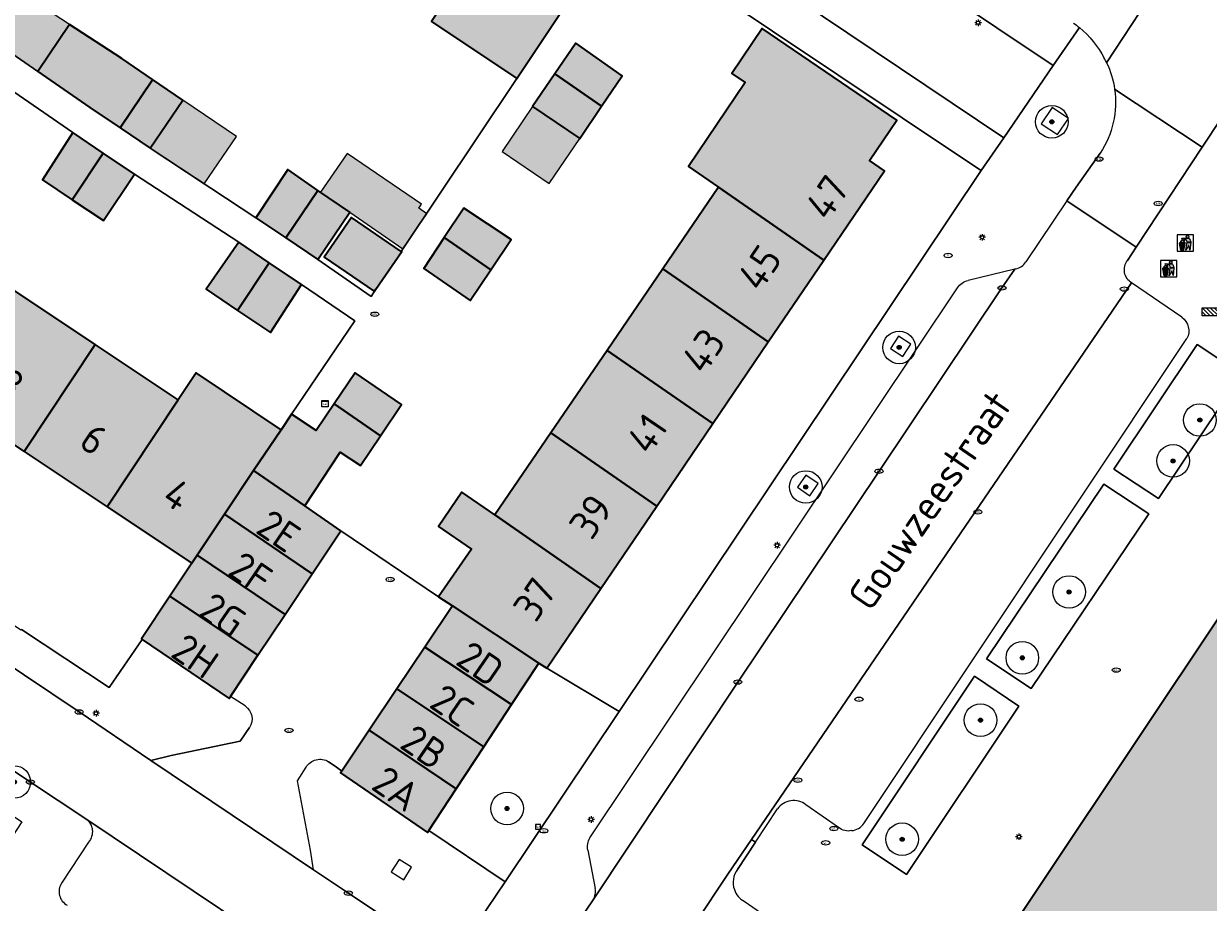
# Model space of a CAD drawing. Header units: metres. Extents: x 125349 to 128236, y 501602 to 503797.
# Tile 509 of 656: x 127237 to 127310, y 502509 to 502563. Entities that reach past the tile are written whole.
import ezdxf
from ezdxf.enums import TextEntityAlignment as Align

# ---------------------------------------------------------------- set-up
doc = ezdxf.new("R2010")
doc.units = ezdxf.units.M
doc.layers.get('0').update_dxf_attribs({"linetype": 'CONTINUOUS'})
for name, color, linetype, lineweight in [('B-WE-GR-BEPLANTING_CULTUUR_HEESTERS-GV', 90, 'CONTINUOUS', 18), ('B-WE-GR-BOOM-S-500', 90, 'CONTINUOUS', 18), ('B-WE-IE-AFVAL APART PLAATS-S', 7, 'CONTINUOUS', 18), ('B-WE-IE-MEUBILAIR-S', 7, 'CONTINUOUS', 18), ('B-WE-IE-MEUBILAIR_WEGMEUBILAIR-GV', 7, 'CONTINUOUS', 18), ('B-WE-IE-MEUBILAIR_WEGMEUBILAIR-S', 7, 'CONTINUOUS', 18), ('B-WE-OG-BEBOUWING-GV', 7, 'CONTINUOUS', 35), ('B-WE-OG-BEBOUWING-T18', 10, 'CONTINUOUS', 18), ('B-WE-OG-BEBOUWING_OVERBOUWING-GV', 7, 'CONTINUOUS', 18), ('B-WE-OG-TERREIN_BEGROEID-GV', 7, 'CONTINUOUS', 18), ('B-WE-OG-TERREIN_ERF-GV', 7, 'CONTINUOUS', 18), ('B-WE-OG-TOPOGRAFIE-T18', 10, 'CONTINUOUS', 18), ('B-WE-VH-OPENVERHARDING_BETONSTRAATSTEEN-GV', 90, 'CONTINUOUS', 18)]:
    doc.layers.add(name, color=color, linetype=linetype, lineweight=lineweight)
doc.layers.add('B-WE-OG-BEBOUWING-V', color=7, linetype='CONTINUOUS', lineweight=18, true_color=0xcc646e)
doc.layers.add('B-WE-OG-BEBOUWING_OVERBOUWING-V', color=7, linetype='CONTINUOUS', lineweight=18, true_color=0xcc646e)
doc.styles.add('NLCS-ISO', font='NLCS-ISO.ttf')
doc.styles.add('NLCS-ISO-M1000-T18', font='NLCS-ISO.ttf', dxfattribs={"height": 1.8})

# ---------------------------------------------------------------- blocks, each defined once
blk = doc.blocks.new('SIE-AFVAL APART PLAATS-SO')
h = blk.add_hatch(color=256)
h.dxf.hatch_style = 1
h.paths.add_polyline_path([(-0.09, 0.07), (-1.76, 0.07, 0.819081), (-1.79, -0.09), (-1.4, -2.19, 0.36153), (-1.37, -2.21), (-0.47, -2.21, 0.36153), (-0.44, -2.19), (-0.05, -0.09, 0.819081)])
h.paths.add_polyline_path([(-0.16, -0.1), (-0.2, -0.33), (-0.49, -0.33), (-0.47, -0.1)], flags=16)
h.paths.add_polyline_path([(-0.55, -0.1), (-0.58, -0.33), (-0.87, -0.33), (-0.87, -0.1)], flags=16)
h.paths.add_polyline_path([(-0.22, -0.42), (-0.27, -0.73), (-0.53, -0.73), (-0.5, -0.42)], flags=16)
h.paths.add_polyline_path([(-0.58, -0.42), (-0.61, -0.73), (-0.87, -0.73), (-0.87, -0.42)], flags=16)
h.paths.add_polyline_path([(-0.95, -0.1), (-0.95, -0.33), (-1.27, -0.33), (-1.29, -0.1)], flags=16)
h.paths.add_polyline_path([(-0.95, -0.42), (-0.95, -0.73), (-1.23, -0.73), (-1.26, -0.42)], flags=16)
h.paths.add_polyline_path([(-0.29, -0.83), (-0.34, -1.09), (-0.56, -1.09), (-0.54, -0.83)], flags=16)
h.paths.add_polyline_path([(-0.62, -0.83), (-0.65, -1.09), (-0.87, -1.09), (-0.87, -0.83)], flags=16)
h.paths.add_polyline_path([(-0.95, -0.83), (-0.95, -1.09), (-1.2, -1.09), (-1.22, -0.83)], flags=16)
h.paths.add_polyline_path([(-1.35, -0.33), (-1.64, -0.33), (-1.69, -0.1), (-1.37, -0.1)], flags=16)
h.paths.add_polyline_path([(-1.34, -0.42), (-1.31, -0.73), (-1.57, -0.73), (-1.63, -0.42)], flags=16)
h.paths.add_polyline_path([(-0.36, -1.18), (-0.41, -1.44), (-0.6, -1.44), (-0.57, -1.18)], flags=16)
h.paths.add_polyline_path([(-0.65, -1.18), (-0.68, -1.44), (-0.87, -1.44), (-0.87, -1.18)], flags=16)
h.paths.add_polyline_path([(-1.3, -0.83), (-1.28, -1.09), (-1.5, -1.09), (-1.55, -0.83)], flags=16)
h.paths.add_polyline_path([(-0.95, -1.18), (-0.95, -1.44), (-1.17, -1.44), (-1.19, -1.18)], flags=16)
h.paths.add_polyline_path([(-0.42, -1.53), (-0.47, -1.79), (-0.63, -1.79), (-0.6, -1.53)], flags=16)
h.paths.add_polyline_path([(-1.27, -1.18), (-1.25, -1.44), (-1.44, -1.44), (-1.49, -1.18)], flags=16)
h.paths.add_polyline_path([(-0.69, -1.53), (-0.71, -1.79), (-0.87, -1.79), (-0.87, -1.53)], flags=16)
h.paths.add_polyline_path([(-0.95, -1.53), (-0.95, -1.79), (-1.13, -1.79), (-1.16, -1.53)], flags=16)
h.paths.add_polyline_path([(-1.24, -1.53), (-1.22, -1.79), (-1.37, -1.79), (-1.42, -1.53)], flags=16)
h.paths.add_polyline_path([(-0.49, -1.89), (-0.53, -2.13), (-0.66, -2.13), (-0.64, -1.89)], flags=16)
h.paths.add_polyline_path([(-0.72, -1.89), (-0.74, -2.13), (-0.87, -2.13), (-0.87, -1.89)], flags=16)
h.paths.add_polyline_path([(-0.95, -1.89), (-0.95, -2.13), (-1.1, -2.13), (-1.12, -1.89)], flags=16)
h.paths.add_polyline_path([(-1.21, -1.89), (-1.18, -2.13), (-1.31, -2.13), (-1.35, -1.89)], flags=16)
h.paths.add_polyline_path([(-0.19, 0.78, -0.01173), (-0.3, 0.78, -0.148797), (-0.42, 1.03, -0.136076), (-0.69, 0.87), (-0.78, 0.85, -0.038293), (-1.14, 0.96), (-1.19, 0.81, -0.243822), (-1.56, 0.45, 0.344326), (-1, 0.22, -0.139345), (-0.6, 0.22, 0.618436), (-0.56, 0.27, -0.441494), (-0.47, 0.44, 0.309048)])
h.paths.add_polyline_path([(-0.49, 0.51, 0.351556), (-0.64, 0.31, 0.121061), (-1.02, 0.29, -0.288745), (-1.45, 0.42, 0.203599), (-1.12, 0.79), (-1.09, 0.87, 0.083075), (-0.28, 0.71, -0.242261)], flags=16)
h.paths.add_polyline_path([(-0.4, 0.79, -0.023345), (-0.63, 0.82, 0.07081), (-0.46, 0.9, 0.059965)], flags=16)
h.paths.add_polyline_path([(1.12, 1.48), (-1.07, 1.48, 0.860559), (-1.08, 1.42), (0.29, 1, -0.146703), (0.53, 0.28, 0.421968), (0.56, 0.25), (1.6, 0.31, 0.450293), (1.63, 0.34, 0.122241)])
h.paths.add_polyline_path([(0.26, 1.93, 1), (1.07, 1.93, 1)])
h.paths.add_polyline_path([(1.65, 0.15, 0.429303), (1.62, 0.18), (0.55, 0.23, 0.38429), (0.51, 0.2), (0.16, -2.16, 0.83726), (0.22, -2.18), (0.99, -0.78, -0.688204), (1.05, -0.78), (1.36, -2.14, 0.84934), (1.42, -2.14)])
for p, q in [((-0.09, 0.07), (-1.76, 0.07)), ((-1.4, -2.19), (-1.79, -0.09)), ((-1.37, -0.1), (-1.69, -0.1)), ((-1.64, -0.33), (-1.69, -0.1)), ((-1.64, -0.33), (-1.35, -0.33)), ((-1.63, -0.42), (-1.34, -0.42)), ((-1.57, -0.73), (-1.63, -0.42)), ((-1.57, -0.73), (-1.31, -0.73)), ((-1.55, -0.83), (-1.3, -0.83)), ((-1.5, -1.09), (-1.55, -0.83)), ((-1.5, -1.09), (-1.28, -1.09)), ((-1.49, -1.18), (-1.27, -1.18)), ((-1.44, -1.44), (-1.49, -1.18)), ((-1.44, -1.44), (-1.25, -1.44)), ((-1.42, -1.53), (-1.24, -1.53)), ((-1.37, -1.79), (-1.42, -1.53)), ((-1.37, -1.79), (-1.22, -1.79)), ((-1.37, -2.21), (-0.47, -2.21)), ((-1.31, -2.13), (-1.35, -1.89)), ((-1.35, -1.89), (-1.21, -1.89)), ((-1.31, -2.13), (-1.18, -2.13)), ((-0.95, -0.1), (-1.29, -0.1)), ((-1.27, -0.33), (-0.95, -0.33)), ((-1.26, -0.42), (-0.95, -0.42)), ((-1.23, -0.73), (-0.95, -0.73)), ((-1.22, -0.83), (-0.95, -0.83)), ((-1.2, -1.09), (-0.95, -1.09)), ((-1.19, -1.18), (-0.95, -1.18)), ((-1.17, -1.44), (-0.95, -1.44)), ((-1.16, -1.53), (-0.95, -1.53)), ((-1.13, -1.79), (-0.95, -1.79)), ((-1.12, -1.89), (-0.95, -1.89)), ((-1.1, -2.13), (-0.95, -2.13)), ((-0.95, -0.1), (-0.95, -0.33)), ((-0.95, -0.42), (-0.95, -0.73)), ((-0.95, -0.83), (-0.95, -1.09)), ((-0.95, -1.18), (-0.95, -1.44)), ((-0.95, -1.53), (-0.95, -1.79)), ((-0.95, -1.89), (-0.95, -2.13)), ((-0.87, -0.1), (-0.87, -0.33)), ((-0.55, -0.1), (-0.87, -0.1)), ((-0.87, -0.33), (-0.58, -0.33)), ((-0.87, -0.42), (-0.87, -0.73)), ((-0.87, -0.42), (-0.58, -0.42)), ((-0.87, -0.73), (-0.61, -0.73)), ((-0.87, -0.83), (-0.62, -0.83)), ((-0.87, -0.83), (-0.87, -1.09)), ((-0.87, -1.09), (-0.65, -1.09)), ((-0.87, -1.18), (-0.65, -1.18)), ((-0.87, -1.18), (-0.87, -1.44)), ((-0.87, -1.44), (-0.68, -1.44)), ((-0.87, -1.53), (-0.69, -1.53)), ((-0.87, -1.53), (-0.87, -1.79)), ((-0.87, -1.79), (-0.71, -1.79)), ((-0.87, -1.89), (-0.87, -2.13)), ((-0.87, -1.89), (-0.72, -1.89)), ((-0.87, -2.13), (-0.74, -2.13)), ((-0.66, -2.13), (-0.53, -2.13)), ((-0.64, -1.89), (-0.49, -1.89)), ((-0.63, -1.79), (-0.47, -1.79)), ((-0.6, -1.44), (-0.41, -1.44)), ((-0.6, -1.53), (-0.42, -1.53)), ((-0.57, -1.18), (-0.36, -1.18)), ((-0.56, -1.09), (-0.34, -1.09)), ((-0.54, -0.83), (-0.29, -0.83)), ((-0.53, -0.73), (-0.27, -0.73)), ((-0.53, -2.13), (-0.49, -1.89)), ((-0.5, -0.42), (-0.22, -0.42)), ((-0.49, -0.33), (-0.2, -0.33)), ((-0.16, -0.1), (-0.47, -0.1)), ((-0.47, -1.79), (-0.42, -1.53)), ((-0.44, -2.19), (-0.05, -0.09)), ((-0.41, -1.44), (-0.36, -1.18)), ((-0.34, -1.09), (-0.29, -0.83)), ((-0.27, -0.73), (-0.22, -0.42)), ((-0.2, -0.33), (-0.16, -0.1))]:
    blk.add_line(p, q)
blk.add_lwpolyline([(-2.5, -2.51), (2.5, -2.51), (2.5, 2.49), (-2.5, 2.49)], close=True)
for points in [[(-0.78, 0.85, -0.038293), (-1.14, 0.96), (-1.19, 0.81, -0.243822), (-1.56, 0.45, 0.344326), (-1, 0.22, -0.139345), (-0.6, 0.22, 0.618436), (-0.56, 0.27, -0.441494), (-0.47, 0.44, 0.309048), (-0.19, 0.78, -0.01173), (-0.3, 0.78, -0.01173)], [(-0.78, 0.85), (-0.69, 0.87, 0.136076), (-0.42, 1.03, 0.156405), (-0.29, 0.77)], [(-0.78, 0.85), (-0.69, 0.87, 0.136076), (-0.42, 1.03, 0.148797), (-0.3, 0.78, 0.148797)], [(-0.63, 0.82, 0.07081), (-0.46, 0.9, 0.059965), (-0.4, 0.79, 0.059965)], [(-0.4, 0.79, -0.023345), (-0.63, 0.82)]]:
    blk.add_lwpolyline(points, format="xyb")
for points in [[(-1.09, 0.87), (-1.12, 0.79, -0.203599), (-1.45, 0.42, 0.288745), (-1.02, 0.29, -0.121061), (-0.64, 0.31, -0.351556), (-0.49, 0.51, 0.242261), (-0.28, 0.71, -0.083075)], [(-1.07, 1.48), (1.12, 1.48, -0.122241), (1.63, 0.34, -0.450293), (1.6, 0.31), (0.56, 0.25, -0.421968), (0.53, 0.28, 0.146703), (0.29, 1), (-1.08, 1.42, -0.860559)], [(0.55, 0.23), (1.62, 0.18, -0.429303), (1.65, 0.15), (1.42, -2.14, -0.84934), (1.36, -2.14), (1.05, -0.78, 0.688204), (0.99, -0.78), (0.22, -2.18, -0.83726), (0.16, -2.16), (0.51, 0.2, -0.38429)]]:
    blk.add_lwpolyline(points, format="xyb", close=True)
for points in [[(-1.35, -0.33), (-1.37, -0.1)], [(-1.31, -0.73), (-1.34, -0.42)], [(-1.28, -1.09), (-1.3, -0.83)], [(-1.27, -0.33), (-1.29, -0.1)], [(-1.25, -1.44), (-1.27, -1.18)], [(-1.23, -0.73), (-1.26, -0.42)], [(-1.22, -1.79), (-1.24, -1.53)], [(-1.2, -1.09), (-1.22, -0.83)], [(-1.18, -2.13), (-1.21, -1.89)], [(-1.17, -1.44), (-1.19, -1.18)], [(-1.18, -2.22), (-1.18, -2.21)], [(-1.13, -1.79), (-1.16, -1.53)], [(-1.1, -2.13), (-1.12, -1.89)], [(-0.74, -2.13), (-0.72, -1.89)], [(-0.71, -1.79), (-0.69, -1.53)], [(-0.68, -1.44), (-0.65, -1.18)], [(-0.66, -2.13), (-0.64, -1.89)], [(-0.65, -1.09), (-0.62, -0.83)], [(-0.63, -1.79), (-0.6, -1.53)], [(-0.61, -0.73), (-0.58, -0.42)], [(-0.6, -1.44), (-0.57, -1.18)], [(-0.58, -0.33), (-0.55, -0.1)], [(-0.56, -1.09), (-0.54, -0.83)], [(-0.53, -0.73), (-0.5, -0.42)], [(-0.49, -0.33), (-0.47, -0.1)]]:
    blk.add_lwpolyline(points)
blk.add_circle((0.66, 1.93), 0.401)
for centre, radius, start, end in [((-1.76, -0.01), 0.0869, 90, 247.281), ((-0.09, -0.01), 0.0869, 292.719, 90), ((-1.37, -2.18), 0.0318, 190.4943, 270), ((-0.47, -2.18), 0.0318, 270, 349.5057)]:
    blk.add_arc(centre, radius, start, end)
blk = doc.blocks.new('SIE-MEUBILAIR_BORD_LOCATIEPAAL-SO')
blk.add_lwpolyline([(-0.75, -0.75), (0.75, -0.75), (0.75, 0.75), (-0.75, 0.75)], close=True)
at = {"style": 'NLCS-ISO'}
blk.add_text('lp', height=0.75, dxfattribs=at).set_placement((0.01, 0.12), align=Align.MIDDLE_CENTER)
blk = doc.blocks.new('SIE-MEUBILAIR_KAST_CAI-SO')
for points in [[(-1, 1), (1, 1), (1, 0.84), (-1, 0.84)], [(-1, 0.76), (1, 0.76), (1, -1), (-1, -1)]]:
    blk.add_lwpolyline(points, close=True)
at = {"style": 'NLCS-ISO'}
blk.add_text('cai', height=0.75, dxfattribs=at).set_placement((0, 0), align=Align.MIDDLE_CENTER)
blk = doc.blocks.new('SIE-MEUBILAIR_PAAL_LICHTMAST-SO')
for points in [[(-0.62, 0), (-1, 0)], [(-0.71, 0.71), (-0.44, 0.44)], [(0, 1), (0, 0.62)], [(0.44, 0.44), (0.71, 0.71)], [(1, 0), (0.62, 0)], [(-0.71, -0.71), (-0.44, -0.44)], [(0, -0.62), (0, -1)], [(0.44, -0.44), (0.71, -0.71)]]:
    blk.add_lwpolyline(points)
blk.add_circle((0, 0), 0.5)
blk = doc.blocks.new('SIE-MEUBILAIR_PUT_KOLK-SO')
blk.add_ellipse((0, 0), major_axis=(1.25, 0), ratio=0.54)
at = {"style": 'NLCS-ISO'}
blk.add_text('klk', height=0.75, dxfattribs=at).set_placement((0.03, 0), align=Align.MIDDLE_CENTER)
blk = doc.blocks.new('SIE-MEUBILAIR_PUT_BRANDKRAAN-SO')
blk.add_ellipse((0, 0), major_axis=(1.25, 0), ratio=0.54)
at = {"style": 'NLCS-ISO'}
blk.add_text('bk', height=0.75, dxfattribs=at).set_placement((0.03, 0), align=Align.MIDDLE_CENTER)
blk = doc.blocks.new('SIE-MEUBILAIR_PUT_RIOOLPUT-SO')
blk.add_ellipse((0, 0), major_axis=(1.25, 0), ratio=0.54)
at = {"style": 'NLCS-ISO'}
blk.add_text('ri', height=0.75, dxfattribs=at).set_placement((-0.04, 0.07), align=Align.MIDDLE_CENTER)
blk = doc.blocks.new('SIE-MEUBILAIR_PUT_WATERLEIDINGPUT-SO')
blk.add_ellipse((0, 0), major_axis=(1.25, 0), ratio=0.54)
at = {"style": 'NLCS-ISO'}
blk.add_text('wl', height=0.75, dxfattribs=at).set_placement((-0.14, 0), align=Align.MIDDLE_CENTER)
blk = doc.blocks.new('SIE-WEG_FIETSREK-SO')
for p, q in [((-4.5, 1.25), (-2, -1.25)), ((-4.5, 0), (-3.25, -1.25)), ((-3.25, 1.25), (-0.75, -1.25)), ((-2, 1.25), (0.5, -1.25)), ((-0.75, 1.25), (1.75, -1.25)), ((0.5, 1.25), (3, -1.25)), ((1.76, 1.25), (4.26, -1.25)), ((3.01, 1.25), (4.5, -0.24)), ((4.26, 1.25), (4.5, 1.01))]:
    blk.add_line(p, q)
at = {"flags": 128}
blk.add_lwpolyline([(4.51, -1.25), (-4.51, -1.25), (-4.51, 1.25), (4.51, 1.25), (4.51, -1.25)], close=True, dxfattribs=at)
blk = doc.blocks.new('SGR-BOOM_01-SO')
at = {"linetype": 'ByBlock', "lineweight": 18}
h = blk.add_hatch(color=0, dxfattribs=at)
h.dxf.hatch_style = 1
edge = h.paths.add_edge_path()
edge.add_arc((0, 0), 0.25, 0, 360)
at = {"color": 0, "linetype": 'ByBlock', "lineweight": 18}
for radius in [2, 0.25]:
    blk.add_circle((0, 0), radius, dxfattribs=at)

msp = doc.modelspace()

# ---------------------------------------------------------------- hatches: boundary and pattern name
at = {"layer": 'B-WE-OG-BEBOUWING-V'}
for points in [[(127267.147, 502559.868), (127271.533, 502566.463), (127266.335, 502569.931), (127261.911, 502563.359)], [(127242.807, 502556.842), (127244.79, 502559.789), (127244.801, 502559.805), (127242.908, 502561.097), (127239.704, 502563.191), (127237.758, 502560.297), (127240.952, 502558.1)], [(127285.986, 502548.723), (127289.707, 502554.205), (127288.791, 502554.84), (127290.475, 502557.323), (127282.205, 502562.93), (127280.339, 502560.176), (127281.167, 502559.615), (127277.679, 502554.477), (127279.526, 502553.197)], [(127269.48, 502560.157), (127272.347, 502558.17), (127273.613, 502560.037), (127270.766, 502562.042)], [(127269.48, 502560.157), (127268.109, 502558.148), (127271.006, 502556.192), (127272.347, 502558.17)], [(127244.648, 502555.593), (127246.654, 502558.539), (127244.801, 502559.805), (127244.79, 502559.789), (127242.807, 502556.842)], [(127239.899, 502556.553), (127238.043, 502553.656), (127239.871, 502552.433), (127241.771, 502555.292)], [(127243.695, 502553.995), (127241.771, 502555.292), (127239.871, 502552.433), (127241.79, 502551.149)], [(127254.945, 502553.008), (127253.098, 502554.277), (127251.142, 502551.331), (127252.982, 502550.092)], [(127254.945, 502553.008), (127252.982, 502550.092), (127254.939, 502548.773), (127256.894, 502551.669)], [(127279.526, 502553.197), (127276.104, 502548.188), (127282.579, 502543.704), (127285.986, 502548.723)], [(127258.506, 502546.94), (127260.083, 502549.251), (127260.06, 502549.266), (127257.004, 502551.352), (127255.337, 502548.909), (127258.415, 502546.808)], [(127262.699, 502550.106), (127265.545, 502548.135), (127266.794, 502550), (127263.896, 502551.906)], [(127251.96, 502548.564), (127250.089, 502549.833), (127248.084, 502546.937), (127250.015, 502545.637)], [(127262.699, 502550.106), (127261.439, 502548.211), (127264.286, 502546.255), (127265.545, 502548.135)], [(127253.935, 502547.225), (127251.96, 502548.564), (127250.015, 502545.637), (127252.03, 502544.279)], [(127278.803, 502457.538), (127306.795, 502499.177), (127307.353, 502500), (127309.001, 502502.426), (127314.987, 502511.606), (127331.392, 502536.16), (127334.293, 502540.368), (127324.053, 502547.488), (127323.99, 502547.393), (127323.809, 502547.122), (127322.56, 502547.95), (127320.376, 502544.838), (127321.71, 502543.979), (127293.946, 502502.4), (127292.337, 502500), (127265.466, 502459.916), (127264.149, 502460.825), (127262.116, 502457.613), (127263.362, 502456.777), (127263.117, 502456.412), (127263.241, 502456.328), (127272.012, 502450.358), (127273.359, 502449.441)], [(127282.579, 502543.704), (127276.104, 502548.188), (127272.688, 502543.188), (127279.178, 502538.694)], [(127236.214, 502546.929), (127231.839, 502540.345), (127236.91, 502536.976), (127241.277, 502543.548)], [(127242.008, 502533.589), (127246.368, 502540.15), (127241.277, 502543.548), (127236.91, 502536.976)], [(127275.742, 502533.632), (127279.178, 502538.694), (127272.688, 502543.188), (127269.238, 502538.137)], [(127252.68, 502538.322), (127247.467, 502541.803), (127246.368, 502540.15), (127242.008, 502533.589), (127247.209, 502530.134), (127247.542, 502530.634), (127249.212, 502533.139), (127250.992, 502535.81)], [(127258.79, 502537.946), (127260.074, 502539.863), (127257.227, 502541.819), (127255.944, 502539.916)], [(127258.79, 502537.946), (127255.944, 502539.916), (127254.839, 502538.277), (127253.325, 502539.273), (127252.68, 502538.322), (127250.992, 502535.81), (127254.134, 502533.65), (127256.304, 502536.948), (127257.566, 502536.118)], [(127272.312, 502528.58), (127275.742, 502533.632), (127269.238, 502538.137), (127265.793, 502533.095)], [(127254.134, 502533.65), (127250.992, 502535.81), (127249.212, 502533.139), (127254.599, 502529.484), (127256.359, 502532.12)], [(127272.312, 502528.58), (127265.793, 502533.095), (127263.785, 502534.486), (127262.345, 502532.378), (127264.362, 502531.001), (127262.353, 502528.059), (127263.202, 502527.507), (127268.497, 502523.997), (127268.997, 502523.696)], [(127249.212, 502533.139), (127247.542, 502530.634), (127252.927, 502526.981), (127254.599, 502529.484)], [(127245.862, 502528.113), (127251.26, 502524.486), (127252.927, 502526.981), (127247.542, 502530.634), (127247.209, 502530.134)], [(127249.575, 502521.962), (127251.26, 502524.486), (127245.862, 502528.113), (127244.11, 502525.483), (127244.163, 502525.447), (127249.489, 502521.834)], [(127266.829, 502521.456), (127268.497, 502523.997), (127263.202, 502527.507), (127261.508, 502524.983)], [(127266.829, 502521.456), (127261.508, 502524.983), (127259.795, 502522.431), (127265.122, 502518.856)], [(127258.083, 502519.879), (127263.435, 502516.287), (127265.122, 502518.856), (127259.795, 502522.431)], [(127258.083, 502519.879), (127256.405, 502517.378), (127256.332, 502517.27), (127261.677, 502513.61), (127261.754, 502513.728), (127263.435, 502516.287)]]:
    msp.add_hatch(color=256, dxfattribs=at).paths.add_polyline_path(points)
at = {"layer": 'B-WE-OG-BEBOUWING_OVERBOUWING-V'}
for points in [[(127239.704, 502563.191), (127236.444, 502565.322), (127234.539, 502562.508), (127237.758, 502560.297)], [(127246.654, 502558.539), (127244.648, 502555.593), (127247.97, 502553.413), (127249.938, 502556.303)], [(127268.109, 502558.148), (127266.242, 502555.383), (127269.139, 502553.427), (127271.006, 502556.192)], [(127255.108, 502552.896), (127256.894, 502551.669), (127260.164, 502549.422), (127261.636, 502551.565), (127261.14, 502551.917), (127261.299, 502552.15), (127256.74, 502555.272)]]:
    msp.add_hatch(color=256, dxfattribs=at).paths.add_polyline_path(points)

# ---------------------------------------------------------------- linework, layer by layer
at = {"layer": 'B-WE-GR-BEPLANTING_CULTUUR_HEESTERS-GV', "flags": 128}
for points in [[(127311.644, 502541.735), (127308.898, 502543.549), (127303.782, 502535.907), (127306.528, 502534.093)], [(127303.175, 502534.987), (127295.965, 502524.267), (127298.722, 502522.445), (127305.932, 502533.164)], [(127266.829, 502521.456), (127265.122, 502518.856), (127263.435, 502516.287), (127261.754, 502513.728), (127266.428, 502510.586), (127273.427, 502521.042), (127268.997, 502523.696), (127268.497, 502523.997)], [(127288.335, 502512.858), (127291.068, 502511.023), (127297.965, 502521.362), (127295.232, 502523.197)]]:
    msp.add_lwpolyline(points, close=True, dxfattribs=at)
at = {"layer": 'B-WE-IE-MEUBILAIR_WEGMEUBILAIR-GV', "flags": 128}
for points in [[(127299.334, 502557.093), (127300.333, 502556.425), (127301.001, 502557.424), (127300.002, 502558.092)], [(127290.086, 502543.297), (127290.845, 502542.81), (127291.332, 502543.569), (127290.573, 502544.056)], [(127285.124, 502534.273), (127285.639, 502535.025), (127284.887, 502535.54), (127284.372, 502534.788)], [(127259.442, 502511.191), (127260.207, 502510.709), (127260.689, 502511.474), (127259.924, 502511.956)]]:
    msp.add_lwpolyline(points, close=True, dxfattribs=at)
at = {"layer": 'B-WE-OG-BEBOUWING-GV', "flags": 128}
for points in [[(127267.147, 502559.868), (127271.533, 502566.463), (127266.335, 502569.931), (127261.911, 502563.359)], [(127242.807, 502556.842), (127244.79, 502559.789), (127244.801, 502559.805), (127242.908, 502561.097), (127239.704, 502563.191), (127237.758, 502560.297), (127240.952, 502558.1)], [(127285.986, 502548.723), (127289.707, 502554.205), (127288.791, 502554.84), (127290.475, 502557.323), (127282.205, 502562.93), (127280.339, 502560.176), (127281.167, 502559.615), (127277.679, 502554.477), (127279.526, 502553.197)], [(127269.48, 502560.157), (127272.347, 502558.17), (127273.613, 502560.037), (127270.766, 502562.042)], [(127269.48, 502560.157), (127268.109, 502558.148), (127271.006, 502556.192), (127272.347, 502558.17)], [(127244.648, 502555.593), (127246.654, 502558.539), (127244.801, 502559.805), (127244.79, 502559.789), (127242.807, 502556.842)], [(127239.899, 502556.553), (127238.043, 502553.656), (127239.871, 502552.433), (127241.771, 502555.292)], [(127243.695, 502553.995), (127241.771, 502555.292), (127239.871, 502552.433), (127241.79, 502551.149)], [(127254.945, 502553.008), (127253.098, 502554.277), (127251.142, 502551.331), (127252.982, 502550.092)], [(127254.945, 502553.008), (127252.982, 502550.092), (127254.939, 502548.773), (127256.894, 502551.669)], [(127279.526, 502553.197), (127276.104, 502548.188), (127282.579, 502543.704), (127285.986, 502548.723)], [(127258.506, 502546.94), (127260.083, 502549.251), (127260.06, 502549.266), (127257.004, 502551.352), (127255.337, 502548.909), (127258.415, 502546.808)], [(127262.699, 502550.106), (127265.545, 502548.135), (127266.794, 502550), (127263.896, 502551.906)], [(127251.96, 502548.564), (127250.089, 502549.833), (127248.084, 502546.937), (127250.015, 502545.637)], [(127262.699, 502550.106), (127261.439, 502548.211), (127264.286, 502546.255), (127265.545, 502548.135)], [(127253.935, 502547.225), (127251.96, 502548.564), (127250.015, 502545.637), (127252.03, 502544.279)], [(127278.803, 502457.538), (127306.795, 502499.177), (127307.353, 502500), (127309.001, 502502.426), (127314.987, 502511.606), (127331.392, 502536.16), (127334.293, 502540.368), (127324.053, 502547.488), (127323.99, 502547.393), (127323.809, 502547.122), (127322.56, 502547.95), (127320.376, 502544.838), (127321.71, 502543.979), (127293.946, 502502.4), (127292.337, 502500), (127265.466, 502459.916), (127264.149, 502460.825), (127262.116, 502457.613), (127263.362, 502456.777), (127263.117, 502456.412), (127263.241, 502456.328), (127272.012, 502450.358), (127273.359, 502449.441)], [(127282.579, 502543.704), (127276.104, 502548.188), (127272.688, 502543.188), (127279.178, 502538.694)], [(127236.214, 502546.929), (127231.839, 502540.345), (127236.91, 502536.976), (127241.277, 502543.548)], [(127242.008, 502533.589), (127246.368, 502540.15), (127241.277, 502543.548), (127236.91, 502536.976)], [(127275.742, 502533.632), (127279.178, 502538.694), (127272.688, 502543.188), (127269.238, 502538.137)], [(127252.68, 502538.322), (127247.467, 502541.803), (127246.368, 502540.15), (127242.008, 502533.589), (127247.209, 502530.134), (127247.542, 502530.634), (127249.212, 502533.139), (127250.992, 502535.81)], [(127258.79, 502537.946), (127260.074, 502539.863), (127257.227, 502541.819), (127255.944, 502539.916)], [(127258.79, 502537.946), (127255.944, 502539.916), (127254.839, 502538.277), (127253.325, 502539.273), (127252.68, 502538.322), (127250.992, 502535.81), (127254.134, 502533.65), (127256.304, 502536.948), (127257.566, 502536.118)], [(127272.312, 502528.58), (127275.742, 502533.632), (127269.238, 502538.137), (127265.793, 502533.095)], [(127254.134, 502533.65), (127250.992, 502535.81), (127249.212, 502533.139), (127254.599, 502529.484), (127256.359, 502532.12)], [(127272.312, 502528.58), (127265.793, 502533.095), (127263.785, 502534.486), (127262.345, 502532.378), (127264.362, 502531.001), (127262.353, 502528.059), (127263.202, 502527.507), (127268.497, 502523.997), (127268.997, 502523.696)], [(127249.212, 502533.139), (127247.542, 502530.634), (127252.927, 502526.981), (127254.599, 502529.484)], [(127245.862, 502528.113), (127251.26, 502524.486), (127252.927, 502526.981), (127247.542, 502530.634), (127247.209, 502530.134)], [(127249.575, 502521.962), (127251.26, 502524.486), (127245.862, 502528.113), (127244.11, 502525.483), (127244.163, 502525.447), (127249.489, 502521.834)], [(127266.829, 502521.456), (127268.497, 502523.997), (127263.202, 502527.507), (127261.508, 502524.983)], [(127266.829, 502521.456), (127261.508, 502524.983), (127259.795, 502522.431), (127265.122, 502518.856)], [(127258.083, 502519.879), (127263.435, 502516.287), (127265.122, 502518.856), (127259.795, 502522.431)], [(127258.083, 502519.879), (127256.405, 502517.378), (127256.332, 502517.27), (127261.677, 502513.61), (127261.754, 502513.728), (127263.435, 502516.287)]]:
    msp.add_lwpolyline(points, close=True, dxfattribs=at)
at = {"layer": 'B-WE-OG-BEBOUWING_OVERBOUWING-GV', "flags": 128}
for points in [[(127239.704, 502563.191), (127236.444, 502565.322), (127234.539, 502562.508), (127237.758, 502560.297)], [(127246.654, 502558.539), (127244.648, 502555.593), (127247.97, 502553.413), (127249.938, 502556.303)], [(127268.109, 502558.148), (127266.242, 502555.383), (127269.139, 502553.427), (127271.006, 502556.192)], [(127255.108, 502552.896), (127256.894, 502551.669), (127260.164, 502549.422), (127261.636, 502551.565), (127261.14, 502551.917), (127261.299, 502552.15), (127256.74, 502555.272)]]:
    msp.add_lwpolyline(points, close=True, dxfattribs=at)
at = {"layer": 'B-WE-OG-TERREIN_BEGROEID-GV', "flags": 128}
msp.add_lwpolyline([(127297.044, 502556.236), (127300.072, 502560.662), (127279.322, 502574.56), (127276.325, 502570.129)], close=True, dxfattribs=at)
at = {"layer": 'B-WE-OG-TERREIN_ERF-GV', "flags": 128}
for points in [[(127233.555, 502560.915), (127239.899, 502556.553), (127241.771, 502555.292), (127243.695, 502553.995), (127250.089, 502549.833), (127251.96, 502548.564), (127253.935, 502547.225), (127257.209, 502544.994), (127253.325, 502539.273), (127254.839, 502538.277), (127255.944, 502539.916), (127257.227, 502541.819), (127260.074, 502539.863), (127258.79, 502537.946), (127257.566, 502536.118), (127256.304, 502536.948), (127254.134, 502533.65), (127256.359, 502532.12), (127262.353, 502528.059), (127264.362, 502531.001), (127262.345, 502532.378), (127263.785, 502534.486), (127265.793, 502533.095), (127269.238, 502538.137), (127272.688, 502543.188), (127276.104, 502548.188), (127279.526, 502553.197), (127277.679, 502554.477), (127281.167, 502559.615), (127280.339, 502560.176), (127282.205, 502562.93), (127290.475, 502557.323), (127288.791, 502554.84), (127289.707, 502554.205), (127285.986, 502548.723), (127282.579, 502543.704), (127279.178, 502538.694), (127275.742, 502533.632), (127272.312, 502528.58), (127268.997, 502523.696), (127273.427, 502521.042), (127295.642, 502554.231), (127294.811, 502554.787), (127274.892, 502568.12)], [(127271.533, 502566.463), (127267.147, 502559.868), (127260.06, 502549.266), (127260.083, 502549.251), (127258.506, 502546.94), (127258.208, 502546.495), (127254.939, 502548.773), (127252.982, 502550.092), (127251.142, 502551.331), (127244.648, 502555.593), (127242.807, 502556.842), (127240.952, 502558.1), (127237.758, 502560.297), (127234.539, 502562.508)], [(127234.539, 502562.508), (127237.758, 502560.297), (127239.704, 502563.191), (127242.908, 502561.097), (127244.801, 502559.805), (127246.654, 502558.539), (127244.648, 502555.593), (127251.142, 502551.331), (127253.098, 502554.277), (127254.945, 502553.008), (127256.894, 502551.669), (127254.939, 502548.773), (127258.208, 502546.495), (127258.506, 502546.94), (127258.415, 502546.808), (127255.337, 502548.909), (127257.004, 502551.352), (127260.06, 502549.266), (127267.147, 502559.868), (127261.911, 502563.359)], [(127236.214, 502546.929), (127241.277, 502543.548), (127246.368, 502540.15), (127247.467, 502541.803), (127252.68, 502538.322), (127253.325, 502539.273), (127257.209, 502544.994), (127253.935, 502547.225), (127252.03, 502544.279), (127250.015, 502545.637), (127248.084, 502546.937), (127250.089, 502549.833), (127243.695, 502553.995), (127241.79, 502551.149), (127239.871, 502552.433), (127238.043, 502553.656), (127239.899, 502556.553), (127233.555, 502560.915)], [(127236.749, 502526.064), (127242.128, 502522.504), (127244.163, 502525.447), (127244.11, 502525.483), (127245.862, 502528.113), (127247.209, 502530.134), (127242.008, 502533.589), (127236.91, 502536.976), (127231.839, 502540.345)]]:
    msp.add_lwpolyline(points, dxfattribs=at)
for points in [[(127272.347, 502558.17), (127271.006, 502556.192), (127268.109, 502558.148), (127269.48, 502560.157), (127270.766, 502562.042), (127273.613, 502560.037)], [(127265.545, 502548.135), (127264.286, 502546.255), (127261.439, 502548.211), (127262.699, 502550.106), (127263.896, 502551.906), (127266.794, 502550)]]:
    msp.add_lwpolyline(points, close=True, dxfattribs=at)
at = {"layer": 'B-WE-VH-OPENVERHARDING_BETONSTRAATSTEEN-GV', "flags": 128}
for points in [[(127273.291, 502568.919), (127274.766, 502567.934), (127274.892, 502568.12), (127294.811, 502554.787), (127295.642, 502554.231), (127297.044, 502556.236), (127276.325, 502570.129), (127279.322, 502574.56), (127300.072, 502560.662), (127301.67, 502562.998)], [(127309.422, 502570.092), (127308.968, 502569.394), (127303.34, 502560.838)], [(127303.34, 502560.838), (127308.968, 502569.394)], [(127249.575, 502521.962), (127249.489, 502521.834), (127244.163, 502525.447), (127242.128, 502522.504), (127236.749, 502526.064), (127236.721, 502526.023), (127199.893, 502550.734), (127198.46, 502551.653), (127180.211, 502563.905), (127178.685, 502567.142), (127176.857, 502564.428), (127177.059, 502563.347), (127180.689, 502560.949), (127195.536, 502551.001), (127198.738, 502548.861), (127199.465, 502548.376), (127202.089, 502546.626), (127221.579, 502533.546), (127240.294, 502521.003), (127244.697, 502518.034)], [(127301.67, 502562.998), (127300.072, 502560.662), (127297.044, 502556.236), (127295.642, 502554.231), (127273.427, 502521.042), (127266.428, 502510.586), (127263.126, 502505.665), (127268.935, 502506.735), (127270.165, 502506.962), (127271.015, 502508.266), (127271.828, 502509.485)], [(127303.835, 502559.216), (127309.214, 502555.667), (127310.372, 502557.419), (127313.671, 502562.363)], [(127240.71, 502514.447), (127237.301, 502516.704), (127218.655, 502529.244), (127199.09, 502542.342), (127196.551, 502544.033), (127195.826, 502544.516), (127192.597, 502546.667), (127177.774, 502556.597), (127174.332, 502558.911), (127173.135, 502558.679), (127171.485, 502556.24), (127175.02, 502555.829), (127175.396, 502555.575), (127193.029, 502543.664), (127194.35, 502542.693), (127236.768, 502514.263), (127234.734, 502511.152), (127234.556, 502511.268), (127233.024, 502508.973), (127234.346, 502508.085), (127235.107, 502509.25), (127248.995, 502500), (127253.963, 502496.691), (127255.809, 502499.46)], [(127309.214, 502555.667), (127303.835, 502559.216)], [(127323.99, 502547.393), (127316.07, 502553.659), (127310.372, 502557.419), (127309.214, 502555.667), (127305.158, 502549.528)], [(127302.939, 502555.288), (127301.476, 502553.208), (127300.905, 502552.361), (127305.158, 502549.528), (127309.214, 502555.667)], [(127300.905, 502552.361), (127301.476, 502553.208), (127302.939, 502555.288)], [(127300.905, 502552.361), (127298.382, 502548.617)], [(127304.618, 502548.711), (127305.158, 502549.528), (127300.905, 502552.361)], [(127305.158, 502549.528), (127304.618, 502548.711)], [(127297.757, 502548.189), (127297.702, 502548.176), (127296.917, 502547.022), (127289.376, 502535.776), (127280.707, 502522.838), (127271.828, 502509.485), (127271.015, 502508.266), (127270.165, 502506.962), (127265.517, 502500), (127263.204, 502496.536), (127261.682, 502494.256)], [(127271.828, 502509.485), (127280.707, 502522.838), (127289.376, 502535.776), (127296.917, 502547.022), (127297.702, 502548.176)], [(127297.702, 502548.176), (127294.842, 502547.486)], [(127297.702, 502548.176), (127297.757, 502548.189)], [(127245.182, 502458.781), (127247.567, 502462.342), (127250.068, 502466.073), (127252.333, 502469.506), (127257.069, 502476.558), (127264.778, 502488.083), (127272.732, 502500), (127276.123, 502505.08), (127280.105, 502511.058), (127281.552, 502513.178), (127304.876, 502547.334)], [(127271.625, 502513.285), (127294.186, 502547.027)], [(127304.876, 502547.334), (127281.552, 502513.178), (127281.794, 502513.013)], [(127307.948, 502545.224), (127304.876, 502547.334)], [(127293.946, 502502.4), (127321.71, 502543.979)], [(127288.442, 502514.167), (127308.266, 502543.916)], [(127255.6, 502517.953), (127255.994, 502517.672), (127256.405, 502517.378), (127258.083, 502519.879), (127259.795, 502522.431), (127261.508, 502524.983), (127263.202, 502527.507), (127262.353, 502528.059), (127256.359, 502532.12), (127254.599, 502529.484), (127252.927, 502526.981), (127251.26, 502524.486), (127249.575, 502521.962)], [(127250.485, 502521.373), (127249.575, 502521.962)], [(127250.752, 502520.05), (127250.182, 502519.223), (127245.936, 502518.333), (127244.697, 502518.034), (127254.682, 502511.313)], [(127244.697, 502518.034), (127245.936, 502518.333), (127250.182, 502519.223), (127250.752, 502520.05)], [(127255.994, 502517.672), (127255.6, 502517.953)], [(127254.682, 502511.313), (127254.481, 502512.527), (127253.695, 502516.772), (127254.217, 502517.609)], [(127254.682, 502511.313), (127256.815, 502509.889), (127262.465, 502506.107), (127263.126, 502505.665), (127266.428, 502510.586), (127261.754, 502513.728), (127261.677, 502513.61), (127256.332, 502517.27), (127256.405, 502517.378), (127255.994, 502517.672)], [(127281.794, 502513.013), (127283.145, 502515.062)], [(127286.896, 502513.913), (127284.893, 502515.315)], [(127258.8, 502502.32), (127253.874, 502505.606), (127240.71, 502514.447)], [(127240.864, 502513.022), (127239.213, 502510.5)], [(127281.552, 502513.178), (127280.105, 502511.058), (127276.123, 502505.08), (127272.732, 502500), (127264.778, 502488.083), (127257.069, 502476.558), (127252.333, 502469.506)], [(127280.697, 502511.349), (127281.794, 502513.013), (127281.552, 502513.178)], [(127281.794, 502513.013), (127280.697, 502511.349)], [(127271.502, 502512.523), (127271.954, 502510.179)], [(127281.102, 502509.404), (127282.762, 502508.261)]]:
    msp.add_lwpolyline(points, dxfattribs=at)
at = {"layer": 'B-WE-VH-OPENVERHARDING_BETONSTRAATSTEEN-GV'}
for points in [[(127301.315, 502563.274, -0.017359), (127301.67, 502562.998)], [(127301.67, 502562.998, -0.096354), (127303.195, 502561.119)], [(127303.34, 502560.838, 0.009881), (127303.195, 502561.119)], [(127303.34, 502560.838, -0.075912), (127303.835, 502559.216)], [(127303.835, 502559.216, -0.186301), (127302.939, 502555.288)], [(127297.757, 502548.189, 0.213831), (127298.382, 502548.617)], [(127304.876, 502547.334, -0.438613), (127304.618, 502548.711)], [(127294.186, 502547.027, -0.183976), (127294.842, 502547.486)], [(127307.948, 502545.224, -0.380897), (127308.266, 502543.916)], [(127250.485, 502521.373, -0.395233), (127250.752, 502520.05)], [(127254.217, 502517.609, -0.423588), (127255.6, 502517.953)], [(127284.893, 502515.315, 0.415967), (127283.145, 502515.062)], [(127240.71, 502514.447, -0.437862), (127240.864, 502513.022)], [(127287.696, 502513.728, -0.238704), (127286.896, 502513.913)], [(127287.696, 502513.728, 0.247481), (127288.442, 502514.167)], [(127271.502, 502512.523, -0.161447), (127271.625, 502513.285)], [(127280.697, 502511.349, 0.258752), (127280.501, 502510.105)], [(127239.213, 502510.5, 0.432447), (127239.552, 502509.147)], [(127271.828, 502509.485, 0.19021), (127271.954, 502510.179)], [(127280.501, 502510.105, 0.215083), (127281.102, 502509.404)]]:
    msp.add_lwpolyline(points, format="xyb", dxfattribs=at)
at = {"layer": 'B-WE-VH-OPENVERHARDING_BETONSTRAATSTEEN-GV', "flags": 128}
for points in [[(127240.71, 502514.447), (127253.874, 502505.606), (127258.8, 502502.32), (127259.542, 502501.792), (127262.465, 502506.107), (127256.815, 502509.889), (127254.682, 502511.313), (127244.697, 502518.034), (127240.294, 502521.003), (127221.579, 502533.546), (127202.089, 502546.626), (127199.465, 502548.376), (127196.551, 502544.033), (127199.09, 502542.342), (127218.655, 502529.244), (127237.301, 502516.704)], [(127311.644, 502541.735), (127306.528, 502534.093), (127303.782, 502535.907), (127308.898, 502543.549)], [(127303.175, 502534.987), (127305.932, 502533.164), (127298.722, 502522.445), (127295.965, 502524.267)], [(127288.335, 502512.858), (127295.232, 502523.197), (127297.965, 502521.362), (127291.068, 502511.023)]]:
    msp.add_lwpolyline(points, close=True, dxfattribs=at)

# ---------------------------------------------------------------- block references
at = {"layer": 'B-WE-GR-BOOM-S-500', "xscale": 0.5, "yscale": 0.5, "zscale": 0.5}
for p in [(127299.979, 502557.213), (127290.61, 502543.37), (127309.063, 502538.917), (127307.421, 502536.406), (127284.88, 502534.809), (127301.04, 502528.367), (127298.17, 502524.326), (127295.603, 502520.502), (127236.313, 502516.707), (127266.55, 502515.083), (127290.794, 502513.194)]:
    msp.add_blockref('SGR-BOOM_01-SO', p, dxfattribs=at)
at = {"layer": 'B-WE-IE-AFVAL APART PLAATS-S', "xscale": 0.2, "yscale": 0.2, "zscale": 0.2}
for p in [(127308.174, 502549.772), (127307.144, 502548.21)]:
    msp.add_blockref('SIE-AFVAL APART PLAATS-SO', p, dxfattribs=at)
at = {"layer": 'B-WE-IE-MEUBILAIR-S', "xscale": 0.2, "yscale": 0.2, "zscale": 0.2}
for name, p in [('SIE-MEUBILAIR_PAAL_LICHTMAST-SO', (127295.455, 502563.288)), ('SIE-MEUBILAIR_PUT_KOLK-SO', (127302.881, 502554.929)), ('SIE-MEUBILAIR_PUT_KOLK-SO', (127306.505, 502552.2)), ('SIE-MEUBILAIR_PAAL_LICHTMAST-SO', (127295.705, 502550.128)), ('SIE-MEUBILAIR_PUT_RIOOLPUT-SO', (127293.615, 502549.01)), ('SIE-MEUBILAIR_PUT_KOLK-SO', (127296.917, 502547.022)), ('SIE-MEUBILAIR_PUT_KOLK-SO', (127304.426, 502546.95)), ('SIE-MEUBILAIR_PUT_KOLK-SO', (127258.432, 502545.408)), ('SIE-MEUBILAIR_KAST_CAI-SO', (127255.379, 502539.918)), ('SIE-MEUBILAIR_PUT_KOLK-SO', (127289.376, 502535.776)), ('SIE-MEUBILAIR_PUT_KOLK-SO', (127295.442, 502533.279)), ('SIE-MEUBILAIR_PAAL_LICHTMAST-SO', (127283.123, 502531.233)), ('SIE-MEUBILAIR_PUT_KOLK-SO', (127259.374, 502529.133)), ('SIE-MEUBILAIR_PUT_KOLK-SO', (127303.933, 502523.577)), ('SIE-MEUBILAIR_PUT_KOLK-SO', (127280.707, 502522.838)), ('SIE-MEUBILAIR_PUT_RIOOLPUT-SO', (127288.148, 502521.782)), ('SIE-MEUBILAIR_PUT_KOLK-SO', (127240.294, 502521.003)), ('SIE-MEUBILAIR_PAAL_LICHTMAST-SO', (127241.331, 502520.928)), ('SIE-MEUBILAIR_PUT_KOLK-SO', (127253.165, 502519.872)), ('SIE-MEUBILAIR_PUT_KOLK-SO', (127237.301, 502516.704)), ('SIE-MEUBILAIR_PUT_KOLK-SO', (127284.391, 502516.82)), ('SIE-MEUBILAIR_PAAL_LICHTMAST-SO', (127271.707, 502514.409)), ('SIE-MEUBILAIR_BORD_LOCATIEPAAL-SO', (127268.443, 502513.96)), ('SIE-MEUBILAIR_PUT_BRANDKRAAN-SO', (127268.805, 502513.715)), ('SIE-MEUBILAIR_PUT_WATERLEIDINGPUT-SO', (127286.6, 502513.848)), ('SIE-MEUBILAIR_PAAL_LICHTMAST-SO', (127297.959, 502513.35)), ('SIE-MEUBILAIR_PUT_WATERLEIDINGPUT-SO', (127286.103, 502512.977)), ('SIE-MEUBILAIR_PUT_KOLK-SO', (127256.815, 502509.889))]:
    msp.add_blockref(name, p, dxfattribs=at)
at = {"layer": 'B-WE-IE-MEUBILAIR_WEGMEUBILAIR-S', "xscale": 0.2, "yscale": 0.2, "zscale": 0.2}
msp.add_blockref('SIE-WEG_FIETSREK-SO', (127310.101, 502545.558), dxfattribs=at)

# ---------------------------------------------------------------- texts
at = {"layer": 'B-WE-OG-BEBOUWING-T18', "style": 'NLCS-ISO-M1000-T18'}
for s, rotation, p in [('47', 55.8, (127286.192, 502552.587)), ('45', 55.8, (127282.047, 502548.263)), ('43', 55.8, (127278.596, 502543.178)), ('8', 326.4, (127236.078, 502541.131)), ('41', 55.8, (127275.144, 502538.093)), ('6', 326.4, (127241.192, 502537.733)), ('4', 326.4, (127246.306, 502534.336)), ('39', 55.8, (127271.692, 502533.008)), ('2E', 325.6, (127252.538, 502532.116)), ('2F', 325.6, (127250.822, 502529.541)), ('37', 55.8, (127268.241, 502527.923)), ('2G', 325.6, (127249.107, 502526.968)), ('2H', 325.6, (127247.422, 502524.439)), ('2D', 325.6, (127264.903, 502523.975)), ('2C', 325.6, (127263.185, 502521.415)), ('2B', 325.6, (127261.468, 502518.856)), ('2A', 325.6, (127259.75, 502516.297))]:
    msp.add_text(s, height=1.8, rotation=rotation, dxfattribs=at).set_placement(p, align=Align.MIDDLE)
at = {"layer": 'B-WE-OG-TOPOGRAFIE-T18', "style": 'NLCS-ISO-M1000-T18'}
msp.add_text('Gouwzeestraat', height=1.8, rotation=55.5, dxfattribs=at).set_placement((127292.499, 502534.001), align=Align.MIDDLE)

doc.saveas('drawing.dxf')
